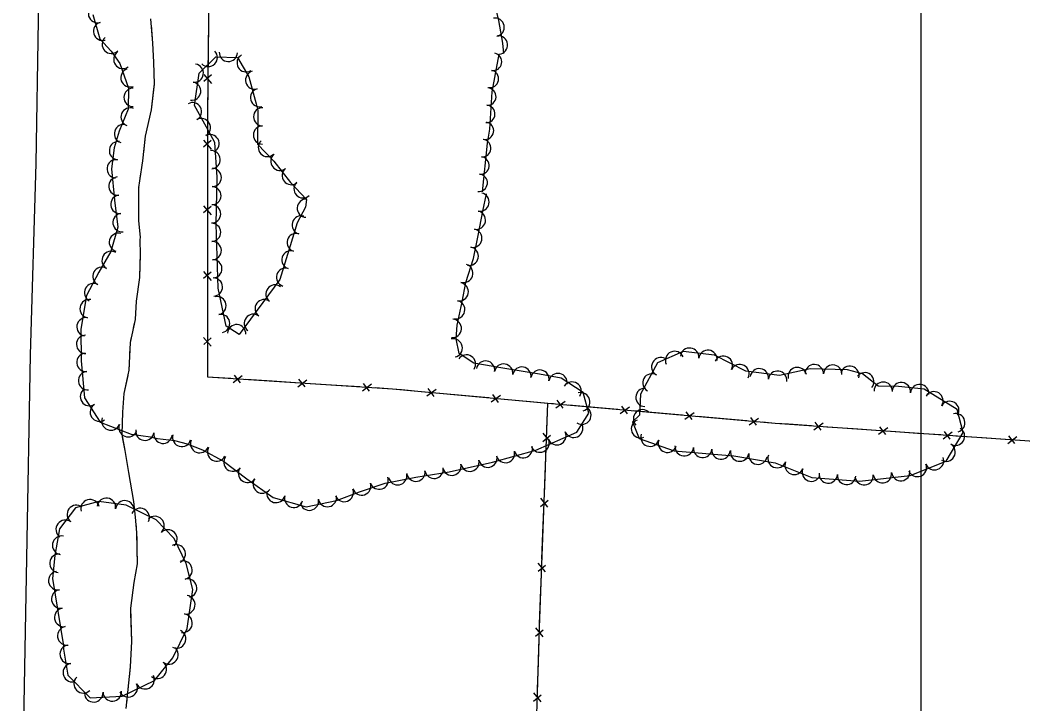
# Model space of a CAD drawing. Extents: x 353423 to 364002, y 127000 to 201942.
# Drawn here: x 362607.5 to 363044.4, y 129533.3 to 129831.1 of the extents above; entities that cross this region are included whole.
import ezdxf

# ---------------------------------------------------------------- set-up
doc = ezdxf.new("R2010")
doc.units = 0
for name, color, linetype in [('E_DTM_SlopeBottom', 7, 'Continuous'), ('E_DTM_SlopeTop', 7, 'Continuous'), ('E_FEN_Generic', 7, 'Continuous'), ('E_LAND_TreeLine', 7, 'Continuous'), ('E_STRUCT_WingWall', 7, 'Continuous')]:
    doc.layers.add(name, color=color, linetype=linetype)

msp = doc.modelspace()

# ---------------------------------------------------------------- linework, layer by layer
at = {"layer": 'E_DTM_SlopeBottom'}
for p, q in [((362687.6, 129807.35), (362690.88, 129803.49)), ((362690.92, 129807.14), (362687.64, 129804.3)), ((362687.42, 129778.72), (362690.74, 129774.9)), ((362690.74, 129778.55), (362687.49, 129775.67)), ((362687.43, 129750.11), (362690.76, 129746.3)), ((362690.76, 129749.94), (362687.5, 129747.07)), ((362687.44, 129721.51), (362690.77, 129717.69)), ((362690.77, 129721.33), (362687.51, 129718.46)), ((362687.45, 129692.9), (362690.78, 129689.08)), ((362690.78, 129692.72), (362687.52, 129689.85)), ((362700.36, 129673.23), (362704.33, 129676.26)), ((362700.74, 129676.49), (362703.36, 129673.1)), ((362728.51, 129671.41), (362732.47, 129674.44)), ((362728.89, 129674.67), (362731.51, 129671.29)), ((362756.65, 129669.6), (362760.61, 129672.63)), ((362757.03, 129672.86), (362759.65, 129669.47)), ((362784.71, 129667.37), (362788.76, 129670.29)), ((362785.18, 129670.62), (362787.71, 129667.17)), ((362812.8, 129664.79), (362816.85, 129667.71)), ((362813.27, 129668.04), (362815.79, 129664.58)), ((362841.35, 129665.47), (362843.89, 129662.02)), ((362840.89, 129662.22), (362844.92, 129665.15)), ((362868.98, 129659.74), (362873.02, 129662.68)), ((362869.44, 129663), (362871.98, 129659.55)), ((362897.08, 129657.27), (362901.11, 129660.21)), ((362897.54, 129660.52), (362900.07, 129657.07)), ((362925.17, 129654.8), (362929.21, 129657.73)), ((362925.63, 129658.05), (362928.17, 129654.6)), ((362953.32, 129652.63), (362957.3, 129655.64)), ((362953.72, 129655.89), (362956.32, 129652.49)), ((362981.46, 129650.67), (362985.44, 129653.68)), ((362981.86, 129653.93), (362984.46, 129650.53)), ((362835.27, 129647.54), (362838.6, 129650.25)), ((362838.55, 129647.24), (362835.41, 129651.13)), ((363009.59, 129648.7), (363013.57, 129651.71)), ((363009.99, 129651.96), (363012.59, 129648.56)), ((363037.72, 129646.74), (363041.71, 129649.75)), ((363038.12, 129650), (363040.72, 129646.6)), ((362834.21, 129619.28), (362837.53, 129621.99)), ((362837.49, 129618.98), (362834.35, 129622.88)), ((362833.15, 129591.02), (362836.47, 129593.73)), ((362836.43, 129590.72), (362833.28, 129594.62)), ((362832.11, 129562.75), (362835.42, 129565.49)), ((362835.39, 129562.48), (362832.22, 129566.35)), ((362831.25, 129534.48), (362834.55, 129537.22)), ((362834.53, 129534.21), (362831.36, 129538.08))]:
    msp.add_line(p, q, dxfattribs=at)
for points in [[(362691.58, 129961.76), (362690.69, 129921.74), (362689.2, 129790.78), (362689.24, 129675.71)], [(362689.24, 129675.71), (362769.7, 129670.52), (362837.43, 129664.29), (362936.44, 129655.57), (363078.6, 129645.65), (363079.94, 129716.17), (363081.23, 129784.29), (363083.49, 129898.59), (363098.86, 129906.84), (363105.12, 129953.53), (363085.78, 129952.84)], [(362689.65, 129830.37), (362689.52, 129818.74)], [(362689.52, 129818.74), (362689.4, 129808.52)], [(362689.32, 129801.76), (362689.2, 129790.78), (362689.2, 129790.14)], [(362689.2, 129790.14), (362689.2, 129779.91)], [(362689.21, 129773.15), (362689.21, 129761.53)], [(362689.21, 129761.53), (362689.21, 129751.3)], [(362689.22, 129744.55), (362689.22, 129732.92)], [(362689.22, 129732.92), (362689.23, 129722.7)], [(362689.23, 129715.94), (362689.23, 129704.31)], [(362689.23, 129704.31), (362689.24, 129694.09)], [(362689.24, 129687.33), (362689.24, 129675.71)], [(362689.24, 129675.71), (362699.3, 129675.06)], [(362705.95, 129674.63), (362717.39, 129673.89)], [(362717.39, 129673.89), (362727.45, 129673.24)], [(362734.1, 129672.82), (362745.53, 129672.08)], [(362745.53, 129672.08), (362755.59, 129671.43)], [(362762.24, 129671), (362769.7, 129670.52), (362773.67, 129670.15)], [(362773.67, 129670.15), (362783.71, 129669.23)], [(362790.34, 129668.62), (362801.75, 129667.57)], [(362801.75, 129667.57), (362811.79, 129666.65)], [(362818.42, 129666.04), (362829.84, 129664.99)], [(362828.11, 129381.66), (362833.75, 129566.53), (362837.43, 129664.29)], [(362829.84, 129664.99), (362837.43, 129664.29), (362839.87, 129664.07)], [(362836.99, 129652.81), (362837.43, 129664.29)], [(362846.51, 129663.49), (362857.93, 129662.48)], [(362857.93, 129662.48), (362867.97, 129661.6)], [(362874.6, 129661.02), (362886.02, 129660.01)], [(362886.02, 129660.01), (362896.06, 129659.13)], [(362902.7, 129658.54), (362914.11, 129657.54)], [(362914.11, 129657.54), (362924.16, 129656.65)], [(362930.79, 129656.07), (362936.44, 129655.57), (362942.22, 129655.17)], [(362942.22, 129655.17), (362952.27, 129654.47)], [(362958.92, 129654), (362970.35, 129653.21)], [(362970.35, 129653.21), (362980.41, 129652.5)], [(362987.05, 129652.04), (362998.49, 129651.24)], [(362998.49, 129651.24), (363008.54, 129650.54)], [(363015.19, 129650.08), (363026.62, 129649.28)], [(363026.62, 129649.28), (363036.67, 129648.58)], [(363043.32, 129648.11), (363054.76, 129647.32)], [(362836.36, 129636.03), (362836.74, 129646.13)], [(362835.93, 129624.55), (362836.36, 129636.03)], [(362835.3, 129607.77), (362835.68, 129617.87)], [(362834.87, 129596.29), (362835.3, 129607.77)], [(362834.24, 129579.51), (362834.62, 129589.61)], [(362833.81, 129568.03), (362834.24, 129579.51)], [(362833.29, 129551.25), (362833.59, 129561.35)], [(362832.93, 129539.76), (362833.29, 129551.25)]]:
    msp.add_lwpolyline(points, dxfattribs=at)
at = {"layer": 'E_DTM_SlopeTop'}
msp.add_lwpolyline([(362613.13, 130780.96), (362611.5, 130718.85), (362611.33, 130635), (362611.94, 130567.59), (362612.57, 130512.06), (362613.33, 130427.49), (362613.97, 130364.73), (362614.38, 130315.44), (362614.9, 130255.36), (362615.3, 130204.37), (362616.47, 130162.51), (362616.24, 130093.34), (362616.51, 130034.34), (362616.94, 129978.49), (362616.48, 129913.07), (362615.49, 129830.98), (362614.36, 129768.53), (362611.97, 129685.25), (362610.4, 129596.8), (362608.43, 129493.57), (362607.54, 129370.88), (362607.83, 129339.32)], dxfattribs=at)
msp.add_lwpolyline([(362613.13, 130780.96), (362611.5, 130718.85), (362611.33, 130635), (362611.94, 130567.59), (362612.57, 130512.06), (362613.33, 130427.49), (362613.97, 130364.73), (362614.38, 130315.44), (362614.9, 130255.36), (362615.3, 130204.37), (362616.47, 130162.51), (362616.24, 130093.34), (362616.51, 130034.34), (362616.94, 129978.49), (362616.48, 129913.07), (362615.49, 129830.98), (362614.36, 129768.53), (362611.97, 129685.25), (362610.4, 129596.8), (362608.43, 129493.57), (362607.54, 129370.88), (362607.83, 129339.32)], dxfattribs=at)
at = {"layer": 'E_FEN_Generic'}
msp.add_line((362850.11, 129651.61), (362855.26, 129659.9), dxfattribs=at)
for points in [[(362818.32, 129816.43), (362817.87, 129820.96), (362816.04, 129830.85), (362813.26, 129842.31)], [(362639.22, 129833.46), (362642.25, 129822.83), (362647.19, 129817.58), (362650.98, 129812.21), (362654.78, 129801.43), (362654.63, 129792.28), (362650.75, 129782.62), (362648.46, 129775.4), (362647.33, 129766.29), (362648.69, 129752.58), (362650.1, 129740.92), (362647.09, 129730.3), (362641.86, 129721.35), (362636.49, 129711.05), (362633.95, 129696.44), (362634.12, 129682.61), (362635.6, 129666.53), (362642.38, 129656.02), (362655.92, 129650.78), (362664.37, 129649.56), (362667.43, 129648.88), (362674.76, 129648.03), (362680.28, 129646.5), (362686.99, 129643.88), (362696.22, 129639.04), (362706.29, 129631.26), (362717.77, 129623.09), (362732.13, 129619.15), (362745.41, 129621.81), (362755.39, 129625.62), (362766.64, 129629.43), (362779.92, 129632.04), (362794.51, 129634.4), (362813.31, 129638.59), (362832.21, 129643.76), (362850.11, 129651.61)], [(362711.03, 129777.04), (362718.03, 129769.55), (362725.39, 129760.27), (362732.27, 129752.93), (362731.84, 129749.54), (362728.17, 129742.77), (362725.15, 129732.7), (362720.67, 129718.08), (362703.01, 129694.2), (362697.3, 129697.74), (362693.86, 129714.34), (362692.95, 129742.14), (362693.37, 129762.7), (362692.37, 129777.72), (362688.77, 129784.45), (362683.51, 129793.86), (362685.53, 129807.88), (362692.77, 129815.09), (362702.26, 129814.73), (362707.2, 129806.28), (362710.44, 129794.59), (362711.16, 129791.74), (362711.03, 129777.04)], [(362808.9, 129756.22), (362811.11, 129777.41), (362812.2, 129783.52), (362813.2, 129799.87), (362816.23, 129816.22)], [(362855.26, 129659.9), (362852.84, 129668.83), (362843.21, 129675.07), (362833.76, 129676.85), (362817.83, 129679.51), (362805.22, 129681.61), (362798.84, 129685.83), (362797.52, 129692.26), (362797.99, 129698.23), (362800.16, 129708.41), (362801.69, 129716.79), (362805.09, 129727.17), (362807.1, 129737.22), (362809.16, 129747.83), (362810.72, 129755.32)], [(362874.35, 129656.09), (362877.16, 129648.87), (362892.44, 129643.52), (362918.41, 129641.24), (362936.39, 129638.19), (362952.35, 129631.88), (362973.16, 129630.27), (362995.29, 129632.8), (363010.96, 129638.91), (363018.35, 129651.45), (363015.74, 129661.53), (363001.28, 129670.31), (362990.21, 129671.43), (362981.23, 129671.57), (362974.46, 129676.99), (362967.95, 129678.82), (362951.69, 129679.2), (362938.26, 129676.23), (362923.6, 129678.17), (362910.02, 129685.07), (362896.38, 129686.7), (362885.2, 129681.85), (362877.72, 129668.22), (362877.41, 129659.07), (362874.35, 129656.09)], [(362626.46, 129558.58), (362626.42, 129557.05), (362628.36, 129545.83), (362638.12, 129535.92), (362651.95, 129536.66), (362666.1, 129543.45), (362674.08, 129553.36), (362680.31, 129566.17), (362682.83, 129583.05), (362679.95, 129594.41), (362674.6, 129605.31), (362666.84, 129613.39), (362653.76, 129619.8), (362641.86, 129621.45), (362631.63, 129618.7), (362624.79, 129609.54), (362622.73, 129597.9), (362621.71, 129587.85), (362626.46, 129558.58)]]:
    msp.add_lwpolyline(points, dxfattribs=at)
for centre, radius, start, end in [((362641.28, 129833.88), 4.01, 105.9203, 285.905), ((362814.45, 129827.93), 4.01, 280.4908, 100.4755), ((362643.48, 129826.17), 4.01, 105.9203, 285.905), ((362647.31, 129820.52), 4.01, 133.2767, 313.2614), ((362815.84, 129820.22), 4.01, 275.6168, 95.6015), ((362652.34, 129813.92), 4.01, 125.2076, 305.1923), ((362689.52, 129814.78), 3.97, 224.8967, 44.8814), ((362698.26, 129816.96), 3.97, 177.8171, 357.8018), ((362706, 129812.45), 3.97, 120.2978, 300.2825), ((362813.59, 129812.86), 3.78, 259.5044, 79.4891), ((362655.43, 129805.92), 4.01, 109.4335, 289.4182), ((362683.44, 129807.94), 3.97, 261.8266, 81.8113), ((362709.73, 129804.91), 3.97, 105.4974, 285.482), ((362812.21, 129805.43), 3.78, 259.5044, 79.4891), ((362656.81, 129797.39), 4.01, 89.0565, 269.0411), ((362682.31, 129800.09), 3.97, 261.8266, 81.8113), ((362711.85, 129797.26), 3.97, 105.4974, 285.482), ((362811.08, 129797.71), 3.78, 266.5171, 86.5018), ((362655.51, 129788.83), 4.01, 68.1122, 248.0969), ((362682.64, 129791.15), 3.97, 299.1919, 119.1766), ((362713.21, 129788.92), 3.97, 89.5009, 269.4856), ((362810.62, 129790.16), 3.78, 266.5171, 86.5018), ((362686.51, 129784.22), 3.97, 299.1919, 119.1766), ((362652.6, 129781.52), 4.01, 72.4115, 252.3962), ((362713.14, 129780.98), 3.97, 89.5009, 269.4856), ((362810.07, 129782.85), 3.78, 259.8859, 79.8706), ((362690.26, 129777.27), 3.97, 298.2139, 118.1986), ((362808.89, 129775.23), 3.78, 264.0485, 84.0332), ((362650.43, 129774.22), 4.01, 82.9616, 262.9463), ((362715.26, 129775.56), 3.97, 133.0943, 313.079), ((362649.44, 129766.26), 4.01, 82.9616, 262.9463), ((362690.79, 129770.27), 3.97, 273.7858, 93.7705), ((362720.68, 129769.55), 3.97, 128.4393, 308.424), ((362808.11, 129767.71), 3.78, 264.0485, 84.0332), ((362691.29, 129762.53), 3.97, 268.8488, 88.8334), ((362725.62, 129763.33), 3.97, 128.4393, 308.424), ((362650.19, 129758.74), 4.01, 95.6781, 275.6628), ((362807.32, 129760.18), 3.78, 264.0485, 84.0332), ((362691.12, 129754.59), 3.97, 268.8488, 88.8334), ((362730.79, 129757.55), 3.97, 133.151, 313.1356), ((362651.02, 129750.81), 4.01, 96.8901, 276.8748), ((362732.23, 129749.14), 3.97, 87.4828, 267.4675), ((362807.85, 129751.82), 4.01, 258.2925, 78.2772), ((362690.96, 129746.66), 3.97, 268.8488, 88.8334), ((362651.98, 129742.84), 4.01, 96.8901, 276.8748), ((362730.05, 129741.82), 3.97, 73.3089, 253.2936), ((362806.27, 129743.93), 4.01, 259.0274, 79.0121), ((362690.99, 129738.62), 3.97, 271.8912, 91.8759), ((362804.73, 129736.07), 4.01, 258.6944, 78.6791), ((362650.39, 129734.25), 4.01, 74.1756, 254.1603), ((362727.77, 129734.22), 3.97, 73.3089, 253.2936), ((362691.25, 129730.68), 3.97, 271.8912, 91.8759), ((362803.16, 129728.2), 4.01, 258.6944, 78.6791), ((362647.22, 129726.37), 4.01, 59.6784, 239.6631), ((362691.51, 129722.75), 3.97, 271.8912, 91.8759), ((362725.46, 129726.61), 3.97, 72.9711, 252.9557), ((362643.27, 129719.51), 4.01, 62.4744, 242.4591), ((362723.13, 129719.03), 3.97, 72.9711, 252.9557), ((362800.79, 129720.8), 4.01, 251.8333, 71.818), ((362691.77, 129714.82), 3.97, 271.8912, 91.8759), ((362639.56, 129712.4), 4.01, 62.4744, 242.4591), ((362718.59, 129711.77), 3.97, 53.5259, 233.5106), ((362798.82, 129712.75), 4.01, 259.6968, 79.6815), ((362637.63, 129705.37), 4.01, 80.1675, 260.1522), ((362693.33, 129706.69), 3.97, 281.6992, 101.6839), ((362713.87, 129705.39), 3.97, 53.5259, 233.5106), ((362797.27, 129704.94), 4.01, 257.9364, 77.921), ((362636.26, 129697.46), 4.01, 80.1675, 260.1522), ((362694.94, 129698.92), 3.97, 281.6992, 101.6839), ((362709.15, 129699.01), 3.97, 53.5259, 233.5106), ((362795.77, 129696.79), 4.01, 265.5062, 85.4909), ((362701.88, 129694.49), 3.97, 356.1577, 176.1424), ((362636.13, 129689.85), 4.01, 90.6997, 270.6844), ((362796.19, 129688.27), 4.01, 281.6531, 101.6378), ((362899.17, 129684.25), 4.02, 353.1735, 173.1582), ((362907.16, 129683.29), 4.02, 353.1735, 173.1582), ((362636.28, 129682), 4.01, 95.2833, 275.268), ((362801.93, 129681.27), 4.01, 326.4922, 146.4768), ((362886.64, 129680.11), 4.02, 61.2425, 241.2272), ((362892.65, 129682.79), 4.02, 23.4618, 203.4465), ((362913.89, 129680.74), 4.02, 333.0928, 153.0774), ((362810.27, 129678.64), 4.01, 350.5269, 170.5116), ((362818.18, 129677.32), 4.01, 350.5378, 170.5224), ((362826.1, 129676), 4.01, 350.5378, 170.5224), ((362833.96, 129674.67), 4.01, 349.3627, 169.3474), ((362921.06, 129677.1), 4.02, 333.0928, 153.0774), ((362929.53, 129675.26), 4.02, 352.4578, 172.4425), ((362946.09, 129675.8), 4.02, 12.4637, 192.4484), ((362953.49, 129677.05), 4.02, 358.6932, 178.6779), ((362961.53, 129676.86), 4.02, 358.6932, 178.6779), ((362968.98, 129676.34), 4.02, 344.2983, 164.2829), ((362637.02, 129674.01), 4.01, 95.2833, 275.268), ((362841.85, 129673.19), 4.01, 349.3627, 169.3474), ((362882.78, 129673.06), 4.02, 61.2425, 241.2272), ((362937.5, 129674.21), 4.02, 352.4578, 172.4425), ((362975.44, 129673.51), 4.02, 321.2797, 141.2644), ((362637.75, 129667.07), 4.01, 122.8324, 302.817), ((362847.97, 129669.48), 4.01, 327.0351, 147.0198), ((362879.77, 129666.79), 4.02, 88.0973, 268.0819), ((362983.51, 129669.43), 4.02, 359.102, 179.0867), ((362991.36, 129669.19), 4.02, 354.2371, 174.2218), ((362999.36, 129668.38), 4.02, 354.2371, 174.2218), ((362851.75, 129664.82), 4.01, 285.2204, 105.2051), ((363005.6, 129665.23), 4.02, 328.7616, 148.7463), ((362642.1, 129660.33), 4.01, 122.8324, 302.817), ((362852.24, 129659.01), 4.01, 238.151, 58.1357), ((362878.7, 129657.39), 4.02, 44.2021, 224.1867), ((363012.47, 129661.05), 4.02, 328.7616, 148.7463), ((362647.1, 129656.45), 4.01, 158.8455, 338.8301), ((362877.77, 129653.11), 4.02, 111.2865, 291.2711), ((363015.08, 129655.69), 4.02, 284.4778, 104.4625), ((362654.58, 129653.55), 4.01, 158.8455, 338.8301), ((362661.93, 129652.03), 4.01, 171.8035, 351.7882), ((362848.71, 129653.29), 4.01, 203.6827, 23.6674), ((363014.95, 129649.83), 4.02, 239.507, 59.4917), ((362669.78, 129650.72), 4.01, 173.326, 353.3106), ((362677.98, 129649.31), 4.01, 164.6167, 344.6014), ((362685.76, 129646.62), 4.01, 158.6596, 338.6443), ((362834.01, 129646.85), 4.01, 203.6827, 23.6674), ((362841.36, 129650.07), 4.01, 203.6827, 23.6674), ((362881.92, 129649.43), 4.02, 160.7352, 340.7198), ((362889.51, 129646.78), 4.02, 160.7352, 340.7198), ((362693.17, 129643.01), 4.01, 152.348, 332.3327), ((362826.71, 129644.43), 4.01, 195.3233, 15.308), ((362896.81, 129645.25), 4.02, 174.9765, 354.9612), ((362904.82, 129644.55), 4.02, 174.9765, 354.9612), ((362912.83, 129643.84), 4.02, 174.9765, 354.9612), ((362920.99, 129642.94), 4.02, 170.3904, 350.375), ((363010.86, 129642.9), 4.02, 239.507, 59.4917), ((362700.26, 129638.58), 4.01, 142.2922, 322.2769), ((362803.48, 129638.55), 4.01, 192.5452, 12.5299), ((362811.31, 129640.29), 4.01, 192.5452, 12.5299), ((362818.97, 129642.31), 4.01, 195.3233, 15.308), ((362928.92, 129641.59), 4.02, 170.3904, 350.375), ((362937.26, 129640.11), 4.02, 158.4109, 338.3955), ((363005.86, 129639.18), 4.02, 201.322, 21.3067), ((362706.6, 129633.67), 4.01, 142.2922, 322.2769), ((362779.95, 129634.18), 4.01, 189.1972, 9.1819), ((362787.87, 129635.46), 4.01, 189.1972, 9.1819), ((362795.65, 129636.81), 4.01, 192.5452, 12.5299), ((362944.74, 129637.15), 4.02, 158.4109, 338.3955), ((362952.22, 129634.19), 4.02, 158.4109, 338.3955), ((362991.16, 129634.44), 4.02, 186.5155, 6.5002), ((362998.37, 129636.26), 4.02, 201.322, 21.3067), ((362713.04, 129629.03), 4.01, 144.5712, 324.5558), ((362763.94, 129630.73), 4.01, 198.6927, 18.6774), ((362772.01, 129632.63), 4.01, 191.1524, 11.1371), ((362959.55, 129633.43), 4.02, 175.6041, 355.5888), ((362967.57, 129632.81), 4.02, 175.6041, 355.5888), ((362975.18, 129632.62), 4.02, 186.5155, 6.5002), ((362983.17, 129633.53), 4.02, 186.5155, 6.5002), ((362748.75, 129625.33), 4.01, 200.9416, 20.9263), ((362756.34, 129628.16), 4.01, 198.6927, 18.6774), ((362638.03, 129618.22), 4.06, 15.0273, 195.012), ((362645.13, 129618.84), 4.06, 352.119, 172.1037), ((362653.18, 129617.73), 4.06, 352.119, 172.1037), ((362719.03, 129624.92), 4.01, 164.6679, 344.6525), ((362726.76, 129622.8), 4.01, 164.6679, 344.6525), ((362733.56, 129621.58), 4.01, 191.3118, 11.2965), ((362741.43, 129623.15), 4.01, 191.3118, 11.2965), ((362632.1, 129615.77), 4.06, 53.254, 233.2387), ((362659.86, 129614.44), 4.06, 333.914, 153.8987), ((362627.24, 129609.26), 4.06, 53.254, 233.2387), ((362666.27, 129610.91), 4.06, 313.8534, 133.8381), ((362671.9, 129605.05), 4.06, 313.8534, 133.8381), ((362625.69, 129602.39), 4.06, 79.9595, 259.9442), ((362675.53, 129598.59), 4.06, 296.1403, 116.125), ((362624.52, 129594.51), 4.06, 84.2164, 264.2011), ((362678.48, 129591.53), 4.06, 284.2241, 104.2088), ((362624, 129586.99), 4.06, 99.2155, 279.2002), ((362680.48, 129583.66), 4.06, 284.2241, 104.2088), ((362625.3, 129578.97), 4.06, 99.2155, 279.2002), ((362679.7, 129576.48), 4.06, 261.5405, 81.5252), ((362626.6, 129570.95), 4.06, 99.2155, 279.2002), ((362678.5, 129568.44), 4.06, 261.5405, 81.5252), ((362627.91, 129562.93), 4.06, 99.2155, 279.2002), ((362675.71, 129561.57), 4.06, 244.0616, 64.0462), ((362628.95, 129554.91), 4.06, 99.8043, 279.7889), ((362672.41, 129554.67), 4.06, 231.1397, 51.1244), ((362630.33, 129546.91), 4.06, 99.8043, 279.7889), ((362667.31, 129548.35), 4.06, 231.1397, 51.1244), ((362635.07, 129542.05), 4.06, 134.5475, 314.5322), ((362661.97, 129543.83), 4.06, 205.6666, 25.6513), ((362647.73, 129538.56), 4.06, 183.0694, 3.054), ((362654.65, 129540.31), 4.06, 205.6666, 25.6513), ((362639.62, 129538.13), 4.06, 183.0694, 3.054)]:
    msp.add_arc(centre, radius, start, end, dxfattribs=at)
at = {"layer": 'E_LAND_TreeLine'}
msp.add_line((363000, 129000), (363000, 131500), dxfattribs=at)
at = {"layer": 'E_STRUCT_WingWall'}
for points in [[(362653.77, 129531.34), (362655.65, 129549.35), (362656.18, 129560.45), (362655.73, 129575.04), (362657.26, 129586.19), (362658.63, 129594.27), (362658.46, 129607.85), (362657.8, 129614.58), (362657.12, 129621.38), (362654.89, 129633.98), (362653.26, 129643.67), (362651.98, 129650.67), (362652.28, 129660.27), (362652.86, 129668.5), (362655.11, 129678.64), (362655.61, 129690.72), (362657.76, 129700.67), (362658.21, 129708.58), (362659.78, 129718.92), (362660, 129728.99), (362659.8, 129735.36), (362660.01, 129736.48), (362659.26, 129743.57), (362659.34, 129758.11), (362660.98, 129769.78), (362662.16, 129780.55), (362664.73, 129791.95), (362666.13, 129803.07), (362665.74, 129812.79), (362665.33, 129821.04), (362664.57, 129831.61)], [(362665.87, 129800.99), (362666.13, 129803.07), (362665.74, 129812.79), (362665.33, 129821.04), (362664.77, 129828.78)], [(362661.39, 129773.55), (362662.16, 129780.55), (362664.73, 129791.95), (362665.87, 129800.99)], [(362660.71, 129767.84), (362660.98, 129769.74)], [(362659.91, 129762.15), (362660.18, 129764.05)], [(362659.33, 129756.44), (362659.34, 129758.11), (362659.38, 129758.35)], [(362659.91, 129724.81), (362660, 129728.99), (362659.8, 129735.36), (362660.01, 129736.48), (362659.26, 129743.57), (362659.31, 129752.6)], [(362657.01, 129697.18), (362657.76, 129700.67), (362658.21, 129708.58), (362659.78, 129718.92), (362659.91, 129724.81)], [(362655.79, 129691.54), (362656.19, 129693.42)], [(362655.41, 129685.8), (362655.49, 129687.72)], [(362655.17, 129680.04), (362655.25, 129681.96)], [(362652.34, 129648.7), (362651.98, 129650.67), (362652.28, 129660.27), (362652.86, 129668.5), (362654.59, 129676.26)], [(362657.12, 129621.41), (362654.89, 129633.98), (362653.26, 129643.67), (362652.34, 129648.7)], [(362657.69, 129615.67), (362657.5, 129617.58)], [(362658.25, 129609.94), (362658.07, 129611.85)], [(362658.51, 129604.19), (362658.48, 129606.11)], [(362655.8, 129572.72), (362655.73, 129575.04), (362657.26, 129586.19), (362658.63, 129594.27), (362658.55, 129600.35)], [(362655.19, 129544.91), (362655.65, 129549.35), (362656.18, 129560.45), (362655.8, 129572.72)], [(362654.59, 129539.18), (362654.79, 129541.09)], [(362653.99, 129533.45), (362654.19, 129535.36)]]:
    msp.add_lwpolyline(points, dxfattribs=at)

doc.saveas('drawing.dxf')
